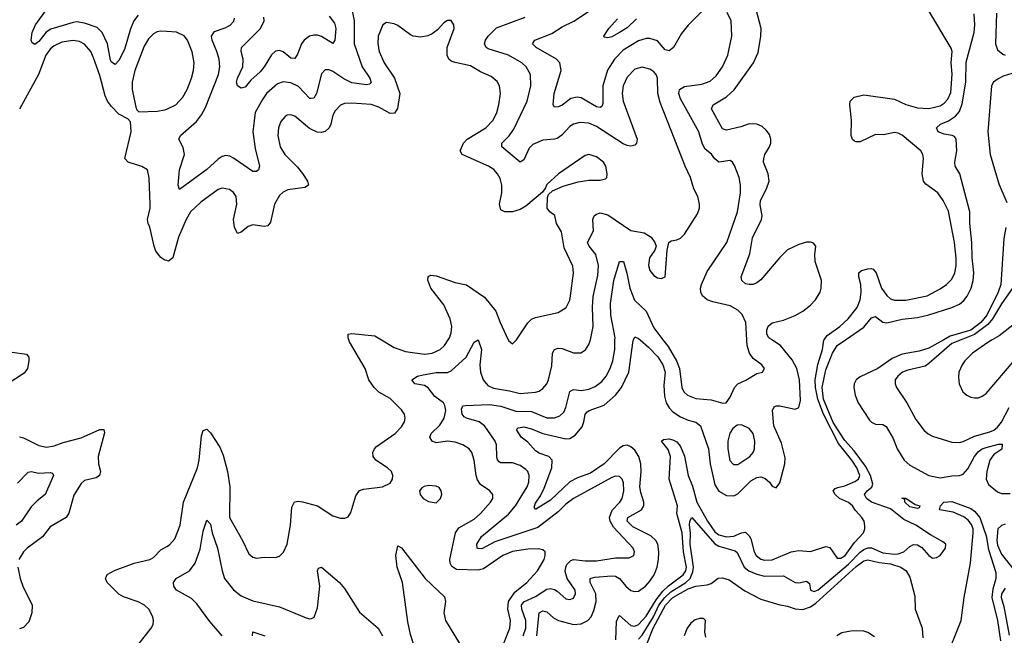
# Model space of a CAD drawing. Header units: inches. Extents: x 1682530 to 1839546, y 640742 to 791647.
# Tile 423 of 656: x 1709230 to 1714385, y 758453 to 761676. Entities that reach past the tile are written whole.
import ezdxf

# ---------------------------------------------------------------- set-up
doc = ezdxf.new("R2010")
doc.units = ezdxf.units.IN
doc.header["$MEASUREMENT"] = 0
for name, color, linetype in [('B7705', 7, 'Continuous'), ('B7706', 7, 'Continuous'), ('B7715', 7, 'Continuous'), ('B7716', 7, 'Continuous')]:
    doc.layers.add(name, color=color, linetype=linetype)

msp = doc.modelspace()

# ---------------------------------------------------------------- linework, layer by layer
at = {"layer": 'B7705', "color": 5}
for points, elevation in [([(1709190, 759935.1), (1709265.8, 759925.8), (1709278.5, 759910), (1709278.9, 759890), (1709270.9, 759850), (1709254, 759826), (1709110, 759732.8)], 680), ([(1709230, 759492.2), (1709250, 759486.7), (1709330, 759446.3), (1709370, 759438.3), (1709410, 759445.5), (1709457.3, 759462.7), (1709552.8, 759487.2), (1709650, 759531.2), (1709670.2, 759530.2), (1709673.6, 759513.6), (1709640.2, 759390), (1709643.2, 759350), (1709653.2, 759310), (1709648.7, 759290), (1709630, 759276.8), (1709570, 759262.7), (1709552.8, 759247.2), (1709513.2, 759186.8), (1709487.1, 759092.9), (1709473.8, 759070), (1709390, 759021), (1709350, 758968.7), (1709269.1, 758910), (1709250, 758889.7), (1709226.2, 758850)], 680), ([(1709218.4, 759250), (1709273.7, 759306.3), (1709290, 759311.1), (1709330, 759302.7), (1709390, 759304.9), (1709402, 759302), (1709406.4, 759290), (1709364, 759190), (1709322.3, 759157.7), (1709290, 759124.8), (1709239.7, 759050), (1709210.9, 759029.1)], 660), ([(1709850, 758403), (1709918.4, 758490), (1709929.6, 758510), (1709931.1, 758530), (1709928, 758550), (1709906.3, 758590), (1709884.2, 758610), (1709850, 758628.7), (1709773.7, 758653.7), (1709748.4, 758668.4), (1709688, 758730), (1709680.3, 758750), (1709682.2, 758757.8), (1709688.1, 758771.9), (1709727.3, 758792.7), (1709828.8, 758831.2), (1709911.2, 758850), (1709930, 758860.6), (1709970, 758900.3), (1710000, 758917.7)], 680), ([(1709221.1, 758810), (1709233.4, 758750), (1709246.4, 758710), (1709295.7, 758610), (1709294.5, 758570), (1709277.2, 758522.8), (1709250, 758493.3), (1709230, 758486.3)], 680)]:
    msp.add_lwpolyline(points, dxfattribs=dict(at, elevation=elevation))
at = {"layer": 'B7706', "color": 5}
for points, elevation in [([(1709850, 761700.2), (1709828.5, 761670), (1709810.8, 761629.2), (1709779, 761521), (1709750, 761463.5), (1709730, 761441.8), (1709710, 761454), (1709705.3, 761465.3), (1709690.5, 761550.5), (1709661.4, 761610), (1709635.1, 761635.1), (1709570, 761657.5), (1709530, 761664.7), (1709510, 761662.5), (1709393.2, 761626.8), (1709368.9, 761611.1), (1709330, 761562), (1709310, 761546.4), (1709295.8, 761555.8), (1709289.8, 761570), (1709295.3, 761610), (1709312.6, 761650), (1709386.1, 761750)], 660), ([(1710000, 761614.7), (1709970, 761617.1), (1709950, 761613.3), (1709930, 761602.2), (1709904.4, 761575.6), (1709882, 761538), (1709832.5, 761410), (1709819.8, 761350), (1709818.7, 761310), (1709838.4, 761218.4), (1709843.8, 761203.8), (1709853.7, 761193.7), (1709950, 761196.9), (1709990, 761204.1), (1710000, 761208.6)], 680), ([(1710000, 760415.2), (1709990, 760417.9), (1709970, 760430.4), (1709943.7, 760463.7), (1709933.5, 760490), (1709912.3, 760590), (1709903, 760610), (1709900.2, 760630), (1709913.2, 760690), (1709913.4, 760710), (1709908, 760848), (1709898.7, 760890), (1709870, 760908.4), (1709798, 760930), (1709781.5, 760950), (1709814, 761090), (1709810, 761142), (1709797.2, 761157.2), (1709750, 761181), (1709710, 761221.2), (1709689.9, 761249.9), (1709677.6, 761277.6), (1709650, 761384.2), (1709617.4, 761477.4), (1709602, 761510), (1709570, 761547.5), (1709542.8, 761562.8), (1709510, 761568.2), (1709450, 761558), (1709410, 761539.6), (1709390, 761522), (1709366.8, 761490), (1709328.8, 761390), (1709230, 761207.8)], 680)]:
    msp.add_lwpolyline(points, dxfattribs=dict(at, elevation=elevation))
at = {"layer": 'B7715', "color": 5}
for points, elevation in [([(1710000, 758917.7), (1710014.1, 758925.9), (1710042.5, 758957.5), (1710070.9, 759029.1), (1710087.9, 759150), (1710161, 759330), (1710170.7, 759370.7), (1710182.1, 759497.9), (1710190, 759525.5), (1710210, 759532), (1710230, 759513.4), (1710278.1, 759438.1), (1710296.3, 759396.3), (1710318.4, 759310), (1710330.7, 759230), (1710329, 759070), (1710397.5, 758950), (1710430, 758879.3), (1710450, 758861.3), (1710470, 758857.6), (1710510, 758862.6), (1710570, 758860.3), (1710590, 758866.4), (1710611.8, 758888.2), (1710630.6, 758929.4), (1710648.1, 759030), (1710655.5, 759124.5), (1710668.2, 759151.8), (1710690, 759155.8), (1710710, 759152.4), (1710790, 759130.3), (1710870, 759078.9), (1710910, 759067), (1710933.1, 759066.9), (1710950, 759074), (1710964.2, 759095.8), (1710990, 759182.8), (1711010, 759210.5), (1711030, 759218.4), (1711130, 759230.4), (1711169.2, 759250), (1711182.7, 759270), (1711183.7, 759290), (1711176, 759310), (1711155.1, 759330), (1711094.7, 759370), (1711080.5, 759390), (1711078.5, 759410), (1711087.4, 759430), (1711098.6, 759441.4), (1711196.4, 759510), (1711230, 759544.7), (1711244.1, 759570), (1711247.7, 759590), (1711244.7, 759610), (1711230, 759634.3), (1711170, 759692), (1711110, 759725.7), (1711086.2, 759750), (1711058.4, 759790), (1711038.5, 759850), (1710956.8, 759990), (1710952.9, 760000)], 680), ([(1711124.5, 760000), (1711190, 759959.1), (1711250, 759938.3), (1711350, 759925.5), (1711390, 759930.9), (1711430.9, 759949.1), (1711453.5, 759970), (1711473.5, 760000)], 680), ([(1711749.1, 758370.9), (1711796.2, 758490), (1711799.2, 758530), (1711785.2, 758590), (1711789.7, 758630.3), (1711821.7, 758678.3), (1711885.8, 758730), (1711940.7, 758790), (1711976.1, 758850), (1711981.7, 758870), (1711980.7, 758890), (1711970, 758899.6), (1711945.3, 758905.3), (1711890, 758903.9), (1711810, 758891.8), (1711759.3, 758870), (1711658.3, 758801.7), (1711630, 758793.1), (1711517.7, 758797.7), (1711492.3, 758812.3), (1711483.7, 758830), (1711482.4, 758850), (1711511.6, 758990), (1711530, 759015.7), (1711610, 759060.5), (1711642.9, 759090), (1711695.6, 759150), (1711706.9, 759170), (1711708, 759190), (1711691.8, 759210), (1711642.9, 759242.9), (1711627.2, 759267.2), (1711619.9, 759290), (1711609.8, 759370), (1711596.8, 759410), (1711584, 759430), (1711551.1, 759451.1), (1711510, 759463.9), (1711470, 759469.2), (1711410, 759460.8), (1711389.7, 759470), (1711378.3, 759490), (1711384.4, 759510), (1711430, 759553.7), (1711453.4, 759590), (1711460.7, 759630), (1711455.9, 759655.9), (1711448.9, 759670), (1711404.1, 759704.1), (1711369, 759749), (1711350, 759760.2), (1711299, 759770), (1711282.9, 759790), (1711313.6, 759810), (1711342.5, 759817.5), (1711410, 759828.6), (1711470, 759828.9), (1711490, 759837.7), (1711567.4, 759910), (1711610, 759988.5), (1711630, 759999.3), (1711647.5, 759950), (1711640.1, 759870), (1711642.3, 759830), (1711657.1, 759790), (1711680.8, 759760.8), (1711710, 759747.3), (1711793.8, 759733.8), (1711850, 759718.8), (1711930, 759725.2), (1711950, 759731.3), (1711970, 759745.2), (1711990, 759768.8), (1711999.4, 759790), (1712016, 759864), (1712020.3, 759930), (1712029.9, 759950.1), (1712050, 759956), (1712070, 759954.4), (1712130, 759932.4), (1712168.5, 759931.5), (1712192.5, 759947.5), (1712210, 759975.5), (1712218.9, 760000)], 660), ([(1711866.2, 758450), (1711881, 758490), (1711880.5, 758530), (1711858.4, 758590), (1711858.1, 758610), (1711870, 758627.7), (1711930, 758655.3), (1711990, 758693.7), (1712010, 758697.1), (1712030, 758692.7), (1712044, 758684), (1712090, 758643.2), (1712110, 758640.3), (1712130, 758647.6), (1712140.8, 758670), (1712138.2, 758690), (1712097, 758750), (1712086.5, 758786.5), (1712089, 758810), (1712095.6, 758824.4), (1712115.6, 758844.4), (1712130.4, 758849.6), (1712190, 758842.5), (1712250, 758842.9), (1712350, 758858.9), (1712421.3, 758858.7), (1712445.1, 758870), (1712449.7, 758890), (1712442, 758910), (1712339.5, 759019.5), (1712322.4, 759050), (1712318.9, 759070), (1712332.6, 759107.4), (1712372.8, 759150), (1712384.9, 759170), (1712392.7, 759210), (1712390.9, 759250.9), (1712383.9, 759270), (1712370, 759284.7), (1712350, 759286.2), (1712330, 759279.5), (1712129.4, 759170), (1712090, 759139.6), (1712050, 759099.7), (1711943.4, 759016.6), (1711717.9, 758942.1), (1711650, 758905.9), (1711630, 758906.8), (1711625.7, 758910), (1711622.9, 758930), (1711647.9, 758970), (1711790, 759087.9), (1711825.2, 759130), (1711886.4, 759230), (1711895.5, 759255.5), (1711897.4, 759290), (1711889.9, 759309.9), (1711880.5, 759320.5), (1711850, 759342.4), (1711810, 759356.5), (1711750, 759356), (1711740.8, 759360.8), (1711731.1, 759371.1), (1711728.1, 759388.1), (1711727.3, 759450), (1711718.8, 759470), (1711678.4, 759530), (1711663, 759550), (1711635.1, 759570), (1711570, 759589.3), (1711557.5, 759597.5), (1711546.2, 759610), (1711543, 759637), (1711550, 759653.8), (1711563.5, 759656.5), (1711690, 759661.5), (1711750, 759653.3), (1711827.2, 759627.2), (1711910, 759624.3), (1711990, 759591.4), (1712030, 759591.6), (1712058.2, 759601.8), (1712078.8, 759621.2), (1712090, 759646.4), (1712111.2, 759728.8), (1712130, 759740.2), (1712170, 759734.6), (1712210, 759741.1), (1712244, 759756), (1712277.6, 759782.4), (1712301, 759810), (1712322, 759850), (1712335, 759890), (1712346.3, 759950), (1712346.9, 760000)], 640), ([(1711788.1, 760000), (1711790, 759996), (1711810, 759978.8), (1711830, 759998.8), (1711830.8, 760000)], 680), ([(1711938.1, 758450), (1711950, 758570.1), (1711970, 758580.8), (1711990, 758576.3), (1712024.4, 758544.4), (1712051.4, 758530), (1712130, 758508.8), (1712170, 758512.4), (1712205.6, 758530), (1712222.8, 758550), (1712236.5, 758583.5), (1712247.6, 758630), (1712246.7, 758670), (1712217.5, 758730), (1712216.8, 758750), (1712241.9, 758758.1), (1712330, 758764.8), (1712350, 758761.8), (1712370.1, 758750.1), (1712403.9, 758710), (1712430, 758688), (1712450, 758681.7), (1712470, 758683.6), (1712507.5, 758710), (1712530, 758736), (1712551.5, 758770), (1712567.6, 758810), (1712575.3, 758850), (1712576, 758890), (1712570.4, 758930), (1712560.5, 758950), (1712534.1, 758974.1), (1712440.1, 759020.1), (1712411.5, 759050), (1712414.1, 759070), (1712485.4, 759110), (1712497.5, 759130), (1712498.3, 759150), (1712481.4, 759201.4), (1712476.8, 759230), (1712484.7, 759310), (1712482.3, 759350), (1712470.9, 759390), (1712450, 759422.9), (1712430, 759440.2), (1712410, 759448.4), (1712390, 759445.6), (1712370, 759433.2), (1712290, 759350.9), (1712218, 759302), (1712150, 759277.4), (1712110, 759256.4), (1712010, 759161.2), (1711930, 759111.8), (1711924.2, 759124.2), (1711930, 759144.9), (1711956.6, 759183.4), (1711976.9, 759223.1), (1712015.6, 759330), (1712017.2, 759370), (1712001, 759390), (1711950, 759406.9), (1711930, 759419.5), (1711890, 759463.7), (1711856.4, 759490), (1711831.1, 759530), (1711840.4, 759539.6), (1711870, 759545), (1711910, 759534.4), (1711969.7, 759509.7), (1712090, 759481.7), (1712110, 759484.2), (1712139, 759501), (1712175.1, 759544.9), (1712184.6, 759570), (1712190.9, 759609.1), (1712199.5, 759620.5), (1712211.1, 759630), (1712290, 759657.5), (1712350, 759709.6), (1712380.6, 759750), (1712419.7, 759830), (1712442.7, 759997.3), (1712443.8, 760000)], 620), ([(1712350.8, 758429.2), (1712355.1, 758524.9), (1712366.5, 758553.5), (1712370, 758556.6), (1712430, 758503.5), (1712450, 758501), (1712470, 758509.7), (1712510, 758553.5), (1712561.7, 758638.3), (1712596.7, 758683.3), (1712627.4, 758712.6), (1712703.1, 758770), (1712717.2, 758790), (1712721.3, 758810), (1712705.7, 758890), (1712698, 758990), (1712671.2, 759090), (1712673.7, 759130), (1712631, 759270), (1712637, 759390), (1712625.4, 759425.4), (1712589.9, 759470), (1712601.6, 759478.4), (1712630, 759481.1), (1712650, 759476.9), (1712670, 759465.6), (1712690, 759441.9), (1712710, 759391.2), (1712729.2, 759290), (1712753.1, 759233.1), (1712775.1, 759150), (1712831.4, 759050), (1712870, 758995.1), (1712890, 758978.9), (1712930, 758968.7), (1712970, 758972.6), (1713010, 758990.1), (1713030, 758992.7), (1713050, 758974), (1713057.8, 758957.8), (1713075.3, 758890), (1713085.4, 758870), (1713110, 758852), (1713130, 758846.6), (1713170, 758848.9), (1713270, 758890.6), (1713310, 758897), (1713370, 758891), (1713450, 758918), (1713472.5, 758912.5), (1713510, 758856.3), (1713530, 758856.2), (1713551.5, 758870), (1713601.2, 758938.8), (1713647.7, 758990), (1713655.8, 759010), (1713654.5, 759025.5), (1713651, 759050), (1713639.3, 759070), (1713605.8, 759105.8), (1713590, 759131.4), (1713569.1, 759149.1), (1713522.1, 759170), (1713499.6, 759190), (1713488.6, 759210), (1713499, 759221), (1713513.1, 759226.9), (1713550, 759235.7), (1713602.3, 759257.7), (1713621.3, 759270), (1713629, 759290), (1713613.5, 759330), (1713586.7, 759370), (1713516.7, 759456.7), (1713437.9, 759610), (1713409.4, 759689.4), (1713397.4, 759750), (1713395.2, 759790), (1713408.3, 759871.7), (1713432.9, 759950), (1713440.9, 759999.1), (1713441.6, 760000)], 580), ([(1712470, 758432.9), (1712490, 758453.7), (1712547.8, 758550), (1712577.3, 758610), (1712608.6, 758651.4), (1712639.2, 758680.8), (1712718.4, 758730), (1712739.8, 758750), (1712753.9, 758786.1), (1712757.1, 758810), (1712740.5, 758930), (1712742.3, 758990), (1712737.3, 759030), (1712739.1, 759050), (1712750, 759069.2), (1712870, 758931.9), (1712890, 758920.5), (1712975.3, 758895.3), (1712986.6, 758886.6), (1713024, 758810), (1713047.7, 758790), (1713090, 758772.8), (1713130, 758763), (1713230, 758763.5), (1713290, 758728.7), (1713310, 758728.1), (1713350, 758736.5), (1713364.5, 758724.5), (1713370.3, 758690), (1713390, 758681.6), (1713410, 758691.3), (1713570, 758825.9), (1713630, 758887.6), (1713650, 758902.8), (1713670, 758911), (1713690, 758910.7), (1713750, 758884.8), (1713810, 758877.8), (1713830, 758879.5), (1713858.5, 758890), (1713890, 758917.3), (1713910, 758928.1), (1713930, 758927.2), (1713952.7, 758912.7), (1713990, 758871.5), (1714010, 758857.4), (1714030, 758859.5), (1714049.3, 758870), (1714078, 758910), (1714079.3, 758930), (1714063, 758943), (1713998.4, 758978.4), (1713921.3, 759030), (1713858.8, 759058.8), (1713790, 759114.6), (1713690, 759149.9), (1713664.5, 759170), (1713653.4, 759190), (1713666.6, 759210), (1713691.5, 759228.5), (1713696, 759244), (1713685.4, 759290), (1713658.4, 759338.4), (1713598.7, 759418.7), (1713550, 759472.2), (1713490, 759566.5), (1713439.1, 759690), (1713431.7, 759750), (1713450, 759842.2), (1713485.6, 759930), (1713509.9, 759970), (1713553.4, 760000)], 560), ([(1712478.7, 760000), (1712521.9, 759961.9), (1712571.3, 759911.3), (1712596.6, 759870), (1712610.4, 759830), (1712603.3, 759763.3), (1712605.6, 759705.6), (1712615.2, 759670), (1712630, 759643.9), (1712650, 759622.5), (1712690, 759596.6), (1712730, 759579.1), (1712770, 759568.9), (1712794.8, 759550), (1712836.4, 759430), (1712845.3, 759350), (1712870, 759241.1), (1712890, 759207.1), (1712930, 759185), (1712970, 759183.5), (1712990, 759193.4), (1713059, 759261), (1713090, 759279.3), (1713110, 759281.9), (1713133.7, 759273.7), (1713155.1, 759255.1), (1713170, 759234.4), (1713190, 759225.5), (1713210, 759250.7), (1713236.9, 759350), (1713237.7, 759382.3), (1713218.3, 759458.3), (1713178.3, 759550), (1713170.9, 759630), (1713179.6, 759650), (1713190, 759655), (1713210, 759655.1), (1713290, 759636.9), (1713310, 759645.7), (1713317.7, 759682.3), (1713312.6, 759790), (1713298.4, 759850), (1713275.1, 759895.1), (1713214.1, 759970), (1713168, 760000)], 620), ([(1712597.6, 760000), (1712624.6, 759964.6), (1712668.2, 759890), (1712684, 759850), (1712696.6, 759750), (1712707.6, 759727.6), (1712726.5, 759710), (1712770, 759692.5), (1712850, 759685.9), (1712912, 759668), (1712929.6, 759670.4), (1712950, 759699.1), (1712973.1, 759750), (1712989.7, 759770), (1713031.5, 759788.5), (1713090, 759823.6), (1713119, 759830), (1713129.4, 759850), (1713116.2, 759870), (1713070, 759903.1), (1713050.4, 759930.4), (1713039.7, 759970), (1713037.7, 760000)], 640), ([(1714068.7, 760000), (1713990, 759956), (1713939.2, 759940.8), (1713850, 759924.2), (1713798.1, 759901.9), (1713723.7, 759850), (1713630, 759806), (1713610, 759789.8), (1713599.6, 759770), (1713597.1, 759750), (1713603.8, 759710), (1713620.4, 759670), (1713679.6, 759579.6), (1713690, 759568.1), (1713710, 759559.1), (1713750, 759556.9), (1713767, 759547), (1713802.9, 759482.9), (1713824.5, 759430), (1713860.1, 759370), (1713890, 759344.5), (1713990, 759289.6), (1714050, 759277.8), (1714110, 759287.9), (1714150, 759289.5), (1714170, 759297.3), (1714195.1, 759324.9), (1714229.9, 759390), (1714250, 759416.1), (1714270, 759429.6), (1714290, 759436.2), (1714354.1, 759454.1), (1714373.2, 759453.2), (1714371.7, 759428.3), (1714330, 759399.9), (1714310.1, 759369.9), (1714293, 759310), (1714289.6, 759270), (1714302.6, 759242.6), (1714350, 759204.5), (1714370, 759195.5), (1714415.4, 759195.4)], 560), ([(1714160.1, 760000), (1714110, 759980), (1713990, 759875.3), (1713970, 759862.4), (1713879.3, 759840.7), (1713852, 759830), (1713827.6, 759810), (1713814.6, 759790), (1713813.1, 759770), (1713820.9, 759750), (1713875.2, 759670), (1713922.1, 759582.1), (1713965.7, 759525.7), (1713987.4, 759507.4), (1714010, 759495.9), (1714110, 759464.8), (1714150, 759462), (1714170, 759467.3), (1714230, 759495.5), (1714310, 759517.6), (1714330, 759527.1), (1714350, 759542.5), (1714370, 759569), (1714410, 759646.2)], 580), ([(1714321.8, 760000), (1714303.9, 759990), (1714219.3, 759930), (1714178, 759890), (1714164.1, 759870), (1714147.9, 759830), (1714144.9, 759804.9), (1714148.1, 759770), (1714168, 759728), (1714189.6, 759709.6), (1714210, 759700.6), (1714230, 759695.9), (1714250, 759697.2), (1714270, 759704.3), (1714290, 759718.5), (1714442.3, 759897.7)], 620), ([(1714104.3, 758390), (1714158.9, 758530), (1714174.4, 758650), (1714207.7, 758830), (1714222.7, 758990), (1714222.3, 759010), (1714213.6, 759033.6), (1714195.7, 759055.7), (1714173.2, 759073.2), (1714117.9, 759097.9), (1714045.2, 759110), (1714051, 759130), (1714068.5, 759150), (1714110, 759153.4), (1714210, 759117), (1714230, 759103.5), (1714257.5, 759070), (1714290, 758973.1), (1714302.9, 758902.9), (1714341.6, 758781.6), (1714340.7, 758750), (1714325.5, 758694.5), (1714319.5, 758650), (1714350, 758530.2), (1714364.6, 758424.6)], 540), ([(1710289.8, 758450), (1710224.9, 758524.9), (1710157.8, 758617.8), (1710130, 758645.2), (1710051.1, 758690), (1710037.6, 758710), (1710035.6, 758730), (1710049.8, 758750), (1710119.8, 758790), (1710148.9, 758831.1), (1710175.7, 758904.3), (1710190, 758998.8), (1710210, 759056.3), (1710230, 759034.8), (1710238.6, 758990), (1710265.9, 758910), (1710290.8, 758790), (1710303.2, 758750), (1710350, 758690.2), (1710390, 758659.3), (1710450, 758633.1), (1710590, 758602.8), (1710730, 758544.6), (1710750, 758538.7), (1710758.5, 758541.5), (1710771.5, 758548.5), (1710790, 758596), (1710801.6, 758710), (1710789.8, 758790.2), (1710794.8, 758805.2), (1710810, 758810.3), (1710904.9, 758730), (1710930, 758698.4), (1711010, 758574), (1711107.2, 758490), (1711128.9, 758450)], 660), ([(1714390, 759035.3), (1714370, 759028.6), (1714352, 759010), (1714345.8, 758950), (1714350, 758925.6), (1714370, 758877.5), (1714435.7, 758795.7)], 560), ([(1711304.7, 758370), (1711277.1, 758457.1), (1711262.6, 758522.6), (1711233.7, 758730), (1711205.8, 758810), (1711200.3, 758870), (1711210, 758920.7), (1711230, 758910.5), (1711353.6, 758750), (1711453.6, 758653.6), (1711459, 758630), (1711450.8, 758570), (1711459.2, 758530), (1711532.4, 758410)], 660), ([(1712512.8, 758407.2), (1712547.5, 758490), (1712611.3, 758610), (1712650, 758650.8), (1712730, 758696), (1712770, 758709.6), (1712830, 758716.4), (1712850, 758724.7), (1712887.8, 758752.2), (1712910, 758753.5), (1712943.9, 758743.9), (1713026.6, 758686.6), (1713110, 758641.6), (1713210, 758613), (1713250, 758605.9), (1713290.9, 758590.9), (1713330, 758588.3), (1713370, 758602.3), (1713399.2, 758620.8), (1713610, 758813.7), (1713650, 758842.9), (1713670, 758848), (1713730, 758833.3), (1713790, 758826.7), (1713843.2, 758810), (1713872.2, 758790), (1713890, 758758), (1713917.4, 758657.4), (1713917.9, 758590), (1713954.9, 758490), (1713958.8, 758438.8)], 540), ([(1714390, 758700.4), (1714370.5, 758670), (1714369, 758650), (1714383.4, 758603.4), (1714410, 758453.7)], 560), ([(1712822.5, 758442.5), (1712817.7, 758470), (1712820.7, 758530), (1712810, 758540.2), (1712790, 758541.4), (1712766.7, 758533.3), (1712744.4, 758515.6), (1712725.3, 758490), (1712709.3, 758450)], 540), ([(1710449.8, 758450), (1710450, 758470.4), (1710514.4, 758450)], 640), ([(1713705.1, 758445.1), (1713670, 758467.8), (1713650, 758474), (1713590, 758475.6), (1713533.7, 758466.3), (1713508.5, 758450)], 540)]:
    msp.add_lwpolyline(points, dxfattribs=dict(at, elevation=elevation))
for points, elevation in [([(1713010, 759554.3), (1712986.9, 759553.1), (1712964.2, 759535.8), (1712948.4, 759511.6), (1712937.2, 759470), (1712937.8, 759430), (1712948.8, 759368.8), (1712967.3, 759347.3), (1712990, 759346.4), (1713053.5, 759390), (1713069.7, 759410), (1713078, 759430), (1713079.3, 759470), (1713069.7, 759510), (1713050, 759535.1)], 640), ([(1711370, 759237.6), (1711347.2, 759232.8), (1711335.2, 759224.8), (1711324, 759210), (1711327.3, 759190), (1711342.8, 759170), (1711370, 759154), (1711410, 759147.3), (1711433.2, 759170), (1711441.2, 759190), (1711437.2, 759210), (1711426.3, 759226.3), (1711410, 759234.5)], 680), ([(1713930, 759116.2), (1713890, 759125.9), (1713864, 759150), (1713864.1, 759164.1), (1713848.7, 759171.3), (1713870, 759171.5), (1713918.6, 759138.6), (1713942.4, 759130), (1713939.9, 759120.1)], 540)]:
    msp.add_lwpolyline(points, close=True, dxfattribs=dict(at, elevation=elevation))
at = {"layer": 'B7716', "color": 5}
for points, elevation in [([(1710965, 761750), (1710981.5, 761670), (1710981.5, 761550), (1711022.7, 761430), (1711063.5, 761370), (1711070, 761347.3), (1711061.3, 761338.7), (1711045.5, 761334.5), (1710970, 761346.1), (1710927.3, 761367.3), (1710870, 761405.5), (1710850, 761413.8), (1710830, 761414), (1710810, 761392.3), (1710784.2, 761290), (1710770, 761264.7), (1710756.2, 761263.8), (1710750, 761263.8), (1710690, 761325.9), (1710650, 761346.5), (1710610, 761351.3), (1710580.2, 761339.8), (1710522.5, 761290), (1710500.8, 761259.2), (1710463.8, 761190), (1710451.2, 761090), (1710462.6, 761002.6), (1710484.9, 760910), (1710480.5, 760890), (1710470, 760880.7), (1710450, 760881.6), (1710350, 760950.9), (1710330, 760961.8), (1710310, 760965), (1710290, 760959.8), (1710270, 760946), (1710210, 760891.6), (1710067.2, 760787.2), (1710059.5, 760810), (1710067, 760890), (1710092.7, 760970), (1710086.6, 761006.6), (1710063, 761050), (1710071.3, 761070), (1710156.3, 761143.7), (1710182.5, 761177.5), (1710202.8, 761217.2), (1710271.7, 761390), (1710277.6, 761430), (1710274.9, 761470), (1710263.2, 761510), (1710237.3, 761570), (1710235.2, 761590), (1710250, 761615.3), (1710306.5, 761633.5), (1710332, 761648), (1710350.5, 761669.5), (1710355.1, 761684.9)], 660), ([(1712812, 761730), (1712730, 761647), (1712696, 761604), (1712652.7, 761530), (1712630, 761513.1), (1712610, 761518.1), (1712570, 761565), (1712530, 761578.5), (1712510, 761578.3), (1712470, 761565.6), (1712390, 761517.3), (1712343.6, 761470), (1712308.4, 761411.6), (1712283.4, 761330), (1712283, 761237), (1712277.5, 761222.5), (1712270, 761216.1), (1712250, 761219.9), (1712170, 761266.4), (1712149.6, 761270.4), (1712115.9, 761264.1), (1712070, 761229), (1712050, 761219.7), (1712030, 761218), (1712023, 761230), (1712029, 761290), (1712064.8, 761410), (1712058.8, 761450), (1712041.1, 761470), (1711933.7, 761530), (1711915.4, 761550), (1711926.6, 761570), (1712015.8, 761604.2), (1712070, 761638.6), (1712131.9, 761668.1), (1712223.1, 761730)], 640), ([(1713037.7, 760000), (1713031.8, 760090), (1713013.5, 760133.5), (1712990, 760155.3), (1712950, 760177.3), (1712858.4, 760198.4), (1712830, 760209.1), (1712805.8, 760230), (1712796.8, 760250), (1712794.6, 760270), (1712799.5, 760290), (1712830, 760357.6), (1712932.8, 760510), (1712989, 760670), (1713004.2, 760770), (1713003.4, 760810), (1712996.8, 760850), (1712973.3, 760913.3), (1712962, 760930), (1712950, 760939.2), (1712890, 760930.9), (1712870, 760947.4), (1712851.7, 760971.7), (1712818.4, 760998.4), (1712805, 761025), (1712785.8, 761090), (1712690, 761262.8), (1712681, 761290), (1712685.2, 761310), (1712710, 761326.6), (1712802.1, 761337.9), (1712844.7, 761355.3), (1712877.1, 761382.9), (1712910.6, 761430), (1712938.3, 761490), (1712958.3, 761590), (1712954.4, 761670), (1712934.1, 761714.1)], 640), ([(1713168, 760000), (1713152.7, 760010), (1713142.1, 760030), (1713141.1, 760050), (1713148.6, 760071.4), (1713170, 760088.6), (1713230, 760103.8), (1713290, 760126.8), (1713330, 760150.1), (1713370, 760181.9), (1713396.5, 760210), (1713420.9, 760250), (1713427.2, 760270), (1713427.4, 760310), (1713395.5, 760410), (1713393.4, 760446.6), (1713398, 760490), (1713386.6, 760506.6), (1713370.8, 760510.8), (1713350, 760510.7), (1713310, 760499.5), (1713250, 760470.6), (1713210, 760431.5), (1713110, 760314.2), (1713090, 760298.6), (1713070, 760290.6), (1713049.3, 760289.3), (1713030, 760293.8), (1713010.7, 760310.7), (1713008.1, 760330), (1713052.1, 760450), (1713066.5, 760533.5), (1713113.9, 760630), (1713116.8, 760650), (1713106.9, 760706.9), (1713109.4, 760730), (1713139.9, 760790), (1713153.3, 760830), (1713148.2, 760870), (1713125, 760930), (1713125.7, 760950), (1713131.3, 760970), (1713155.8, 761010), (1713162.4, 761030), (1713162.7, 761050), (1713155.3, 761075.3), (1713138.3, 761098.3), (1713116.9, 761116.9), (1713090, 761129.8), (1713050, 761130.7), (1713005.5, 761114.5), (1712930, 761097.2), (1712910, 761104.5), (1712852.4, 761210), (1712861.3, 761230), (1712930, 761272), (1712971.4, 761308.6), (1713071.5, 761450), (1713095.9, 761504.1), (1713111.3, 761590), (1713111.4, 761630), (1713086.5, 761730)], 620), ([(1713441.6, 760000), (1713458, 760022), (1713524, 760070), (1713568.3, 760110), (1713615.6, 760170), (1713629.9, 760210), (1713635.3, 760250), (1713633.9, 760290), (1713624.1, 760330), (1713623.9, 760350), (1713637.3, 760362.7), (1713670, 760372.6), (1713690, 760374.3), (1713698.6, 760370), (1713714.4, 760350), (1713741.5, 760270), (1713770, 760231.8), (1713790, 760215), (1713810, 760207.3), (1713870, 760208.2), (1713980.5, 760230), (1714050, 760267.4), (1714081.8, 760290), (1714110, 760318), (1714126.6, 760350), (1714133, 760387), (1714133.2, 760426.8), (1714125.1, 760510), (1714093.4, 760673.4), (1714064.9, 760730), (1714037, 760770), (1713975.1, 760815.1), (1713962.2, 760830), (1713954.3, 760870), (1713962.9, 760950), (1713958.9, 760970), (1713947.6, 760990), (1713850, 761071.2), (1713830, 761082), (1713810, 761086.1), (1713752.7, 761072.7), (1713710, 761074.8), (1713630, 761037.6), (1713610, 761036), (1713600.7, 761040.7), (1713589.6, 761049.6), (1713584.2, 761070), (1713586, 761150), (1713576.2, 761230), (1713578, 761250), (1713599, 761270), (1713650, 761283.6), (1713810, 761260.1), (1713870, 761232.6), (1713930, 761214.3), (1713990, 761211.3), (1714050, 761225.8), (1714070, 761238.5), (1714090, 761259.8), (1714104.6, 761295.4), (1714111.6, 761391.6), (1714107.8, 761450), (1714111.5, 761510), (1714106.7, 761526.7), (1713990, 761722.4)], 580), ([(1713553.4, 760000), (1713650, 760066.5), (1713690, 760114.7), (1713710, 760122.8), (1713750, 760092.3), (1713770, 760089.6), (1713850, 760108.5), (1713930, 760117.4), (1713990, 760131.6), (1714110, 760169.5), (1714150, 760187), (1714173.7, 760206.3), (1714191, 760229), (1714210.9, 760270), (1714222.5, 760310), (1714225.6, 760350), (1714216.4, 760430), (1714215.6, 760510), (1714204.7, 760610), (1714204, 760670), (1714153.2, 760870), (1714127.2, 760910), (1714126, 760930), (1714136.4, 760990), (1714132.6, 761050), (1714124, 761064), (1714112, 761070), (1714070, 761076.5), (1714039.6, 761090), (1714029.6, 761110), (1714051.5, 761130), (1714093.7, 761146.3), (1714130, 761171.4), (1714150, 761195.2), (1714163.8, 761236.2), (1714183.1, 761350), (1714185.4, 761454.6), (1714227.2, 761610), (1714230.7, 761650), (1714227.5, 761707.5)], 560), ([(1714344.5, 761710), (1714339.5, 761550), (1714350, 761518.9), (1714376.7, 761496.7), (1714390, 761491.3)], 560), ([(1711830.8, 760000), (1711891.2, 760088.8), (1711910, 760107.9), (1711930, 760116.9), (1712050, 760143.6), (1712091.1, 760170), (1712110, 760207.7), (1712114, 760230), (1712129.8, 760349.8), (1712125.8, 760385.8), (1712081, 760481), (1712066.3, 760566.3), (1712041.3, 760610), (1712031.1, 760651.1), (1712006.6, 760670), (1711991.8, 760690), (1711994, 760746), (1711999.3, 760760.7), (1712020.1, 760779.9), (1712076, 760804), (1712153.4, 760826.6), (1712210, 760835.8), (1712270, 760836), (1712296.6, 760843.4), (1712303.7, 760850), (1712305.6, 760870), (1712298.3, 760910), (1712286.3, 760930), (1712250, 760958.5), (1712210, 760969.7), (1712190, 760964.4), (1712050.7, 760870), (1711990, 760812.7), (1711983.8, 760796.2), (1711966.7, 760773.3), (1711880.1, 760699.9), (1711850, 760682.9), (1711810, 760670.7), (1711770.8, 760670.8), (1711750, 760681.6), (1711742.5, 760710), (1711754.7, 760770), (1711754.9, 760810), (1711745.6, 760845.6), (1711732.2, 760870), (1711711.8, 760891.8), (1711685.4, 760910), (1711546, 760970), (1711536.4, 760990), (1711553.7, 761030), (1711572.4, 761050), (1711670, 761109.4), (1711708.9, 761150), (1711729, 761190), (1711739.4, 761230), (1711747.8, 761290), (1711742, 761330), (1711730, 761353), (1711698.6, 761378.6), (1711643.5, 761403.5), (1711590, 761434.8), (1711510, 761451.7), (1711490, 761459.2), (1711476.9, 761470), (1711467.6, 761490), (1711467.6, 761530), (1711504.7, 761630), (1711502.9, 761650), (1711490, 761672), (1711470, 761671.6), (1711450, 761659.7), (1711416.9, 761623.1), (1711390, 761602.4), (1711367.4, 761592.6), (1711330, 761585), (1711290, 761589.8), (1711276.5, 761596.5), (1711210, 761645.8), (1711190, 761655.1), (1711150, 761662), (1711131.2, 761648.8), (1711107.3, 761590), (1711105.1, 761550), (1711111.7, 761510), (1711138.6, 761450), (1711192.4, 761370), (1711220.8, 761290), (1711208.5, 761211.5), (1711193.2, 761186.8), (1711170, 761185.3), (1711110, 761218.3), (1711070, 761232.1), (1710970, 761239.5), (1710930, 761237.3), (1710910, 761228.8), (1710881.4, 761198.6), (1710870, 761175.6), (1710859.5, 761130), (1710850, 761109.8), (1710830, 761090.6), (1710810, 761085.4), (1710787.8, 761087.8), (1710747.4, 761107.4), (1710670, 761170.9), (1710650, 761178.5), (1710630, 761176), (1710620.4, 761170), (1710597.1, 761142.9), (1710585.6, 761110), (1710582.3, 761070), (1710594, 761010), (1710617.6, 760970), (1710684.3, 760904.3), (1710710.9, 760870.9), (1710737.1, 760830), (1710742, 760810), (1710723, 760797), (1710634.1, 760785.9), (1710610, 760773.3), (1710590, 760755.1), (1710564.6, 760710), (1710543.1, 760616.9), (1710530, 760596.4), (1710510, 760594.3), (1710450, 760601.8), (1710426, 760594), (1710390, 760564.5), (1710370, 760556.3), (1710354.6, 760590), (1710349.4, 760629.4), (1710366.5, 760710), (1710362.9, 760750), (1710350, 760770.9), (1710327.8, 760787.8), (1710290, 760794.6), (1710270, 760787.3), (1710178.5, 760721.5), (1710125.1, 760670), (1710102.6, 760630), (1710062, 760538), (1710031.3, 760428.7), (1710010, 760412.5), (1710000, 760415.2)], 680), ([(1710850, 761695.6), (1710878.2, 761658.2), (1710886, 761630), (1710879.8, 761570), (1710870, 761551.2), (1710810, 761588.5), (1710790, 761594.8), (1710770, 761594.8), (1710747.2, 761590), (1710719.7, 761570), (1710706.3, 761550), (1710685, 761495), (1710670, 761473.3), (1710650, 761475), (1710610, 761508.8), (1710590, 761515.8), (1710570, 761510.8), (1710548, 761492), (1710510.7, 761430), (1710490, 761404.1), (1710440.3, 761359.7), (1710410, 761323.1), (1710390, 761317.8), (1710369.9, 761330), (1710365.8, 761350), (1710369.9, 761370), (1710397.8, 761430), (1710399.5, 761470), (1710389.9, 761510), (1710390.8, 761530), (1710491.1, 761630), (1710510.6, 761670), (1710508.4, 761690)], 640), ([(1712218.9, 760000), (1712219.2, 760000.8), (1712233, 760070), (1712229.4, 760170), (1712232.8, 760227.2), (1712257.1, 760337.1), (1712261.3, 760390), (1712247, 760447), (1712211.4, 760490), (1712202.3, 760510), (1712233.7, 760570), (1712230.8, 760630), (1712238.5, 760650), (1712250, 760658.8), (1712270, 760664.8), (1712310, 760654.6), (1712430, 760572.6), (1712499.7, 760559.7), (1712537.1, 760537.1), (1712555.3, 760510), (1712562.4, 760490), (1712556.3, 760470), (1712527.7, 760430), (1712523.2, 760390), (1712530, 760362.8), (1712550, 760337.1), (1712570, 760324.4), (1712590, 760322), (1712609.3, 760330.7), (1712619.3, 760470), (1712629.5, 760510.5), (1712641.5, 760518.5), (1712670, 760523), (1712690, 760533), (1712710, 760553), (1712779.5, 760660.5), (1712789.6, 760690), (1712789.7, 760710.3), (1712781.1, 760750), (1712759.2, 760790), (1712741.5, 760850), (1712713.6, 760910), (1712582.9, 761242.9), (1712571.9, 761290), (1712569.8, 761369.8), (1712562, 761390), (1712550, 761404.2), (1712530, 761416.8), (1712490, 761427.4), (1712450, 761417.2), (1712410, 761375.4), (1712389.5, 761330), (1712384.8, 761290), (1712390.2, 761250), (1712462.6, 761050), (1712459.6, 761030), (1712450, 761019.7), (1712430, 761013.5), (1712410, 761018.3), (1712390, 761026.9), (1712250, 761117.1), (1712210, 761134), (1712162, 761138), (1712130, 761129.1), (1712110, 761117), (1712067.8, 761072.2), (1712044.9, 761055.1), (1712030, 761049.9), (1711970, 761045.9), (1711916.9, 761023.1), (1711897.1, 761002.9), (1711870, 760942.6), (1711850, 760929.7), (1711754.5, 761010), (1711755.3, 761030), (1711792, 761068), (1711817.5, 761102.5), (1711887.9, 761250), (1711905.6, 761330), (1711904.6, 761390), (1711882.2, 761430), (1711858.7, 761450), (1711789.8, 761490), (1711683.7, 761523.7), (1711673.3, 761530), (1711663.7, 761550), (1711669, 761570), (1711682.9, 761590), (1711726.4, 761633.6), (1711876.3, 761690)], 660), ([(1712459, 761681), (1712410, 761634.3), (1712370, 761608.5), (1712330, 761586.3), (1712310, 761580.5), (1712290, 761584), (1712288, 761590), (1712314, 761630), (1712359.9, 761680.1)], 620), ([(1710000, 761208.6), (1710046.9, 761230), (1710084.6, 761270), (1710107.3, 761310), (1710129.8, 761370), (1710140.6, 761410), (1710144.2, 761450), (1710132.4, 761507.6), (1710108.4, 761568.4), (1710091.2, 761591.2), (1710050.6, 761610.6), (1710000, 761614.7)], 680), ([(1714470, 761408.1), (1714380, 761380), (1714352.9, 761367.1), (1714329.5, 761350), (1714318.4, 761330), (1714299.8, 761090), (1714311.6, 760970), (1714357.1, 760817.1), (1714398.3, 760718.3)], 560), ([(1714392.5, 760587.5), (1714382.5, 760530), (1714366.2, 760290), (1714353.6, 760250), (1714292.9, 760130), (1714262.3, 760090), (1714210, 760050.9), (1714101.6, 760018.4), (1714068.7, 760000)], 560), ([(1712346.9, 760000), (1712347, 760010), (1712325.1, 760130), (1712322.6, 760190), (1712340.6, 760310), (1712370, 760410.5), (1712390.8, 760410.8), (1712409, 760349), (1712424.4, 760270), (1712448.6, 760208.6), (1712510, 760150.2), (1712550, 760062.2), (1712597.6, 760000)], 640), ([(1711473.5, 760000), (1711480.2, 760010), (1711490, 760037.3), (1711493.5, 760070), (1711483.8, 760110), (1711450, 760182.8), (1711382.2, 760270), (1711367.2, 760312.8), (1711368.4, 760331.6), (1711382, 760338), (1711410, 760335.2), (1711510, 760300.5), (1711568.7, 760288.7), (1711663.5, 760223.5), (1711723.8, 760150), (1711745.8, 760090), (1711788.1, 760000)], 680), ([(1714427.7, 760270), (1714370, 760188), (1714324, 760110), (1714299.3, 760080.7), (1714230, 760028), (1714160.1, 760000)], 580), ([(1714430, 760076.4), (1714359.1, 760020.9), (1714321.8, 760000)], 620), ([(1710952.9, 760000), (1710949.1, 760010), (1710950, 760030.3), (1710970, 760033), (1711090, 760021.5), (1711124.5, 760000)], 680), ([(1712443.8, 760000), (1712450, 760016.4), (1712470, 760007.7), (1712478.7, 760000)], 620)]:
    msp.add_lwpolyline(points, dxfattribs=dict(at, elevation=elevation))

doc.saveas('drawing.dxf')
